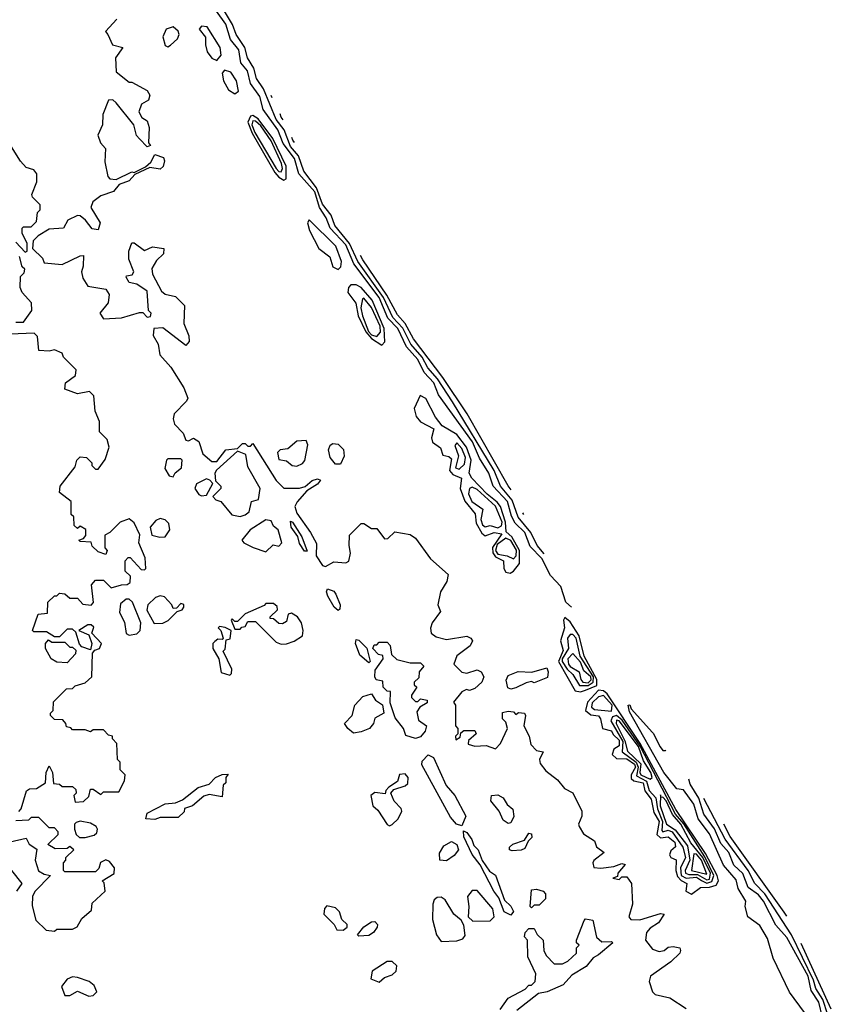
# Model space of a CAD drawing. Extents: x 2889633 to 3052318, y 540750 to 918690.
# Tile 626 of 656: x 2980080 to 2983228, y 851076 to 854892. Entities that reach past the tile are written whole.
import ezdxf

# ---------------------------------------------------------------- set-up
doc = ezdxf.new("R2010")
doc.units = 0

msp = doc.modelspace()

# ---------------------------------------------------------------- linework, layer by layer
at = {"layer": '0CON02XD'}
for points in [[(2982220.2, 852616.1), (2982198, 852635), (2982179.4, 852695.1), (2982138.6, 852738.6), (2982105, 852804), (2982060.3, 852850.3), (2982039.2, 852905), (2982001.5, 852941.5), (2981987.9, 852967.9), (2981972.2, 853025), (2981917.1, 853085), (2981899.2, 853135), (2981862.9, 853192.9), (2981836, 853256), (2981705, 853438.8), (2981686.9, 853485), (2981649.4, 853525), (2981625, 853575.8), (2981580, 853625), (2981546.7, 853695), (2981508.5, 853735), (2981473.8, 853815), (2981376, 853946), (2981345, 854020), (2981284.4, 854085), (2981268.6, 854125), (2981242.5, 854165), (2981225, 854225.7), (2981162.9, 854295), (2981145.6, 854355), (2981102.5, 854412.5), (2981081.1, 854465), (2981024.4, 854544.4), (2981011.4, 854595), (2980976, 854645), (2980964.2, 854694.2), (2980938, 854725), (2980930, 854775), (2980898, 854815), (2980880, 854875), (2980844.2, 854925)], [(2982113.9, 852822.2), (2982086.7, 852855), (2982062.5, 852905), (2982013.8, 852963.8), (2981989.8, 853029.8), (2981944.3, 853085), (2981920.6, 853145), (2981758.8, 853411.2), (2981700.5, 853500.5), (2981662.6, 853542.6), (2981641.1, 853585), (2981596.9, 853635), (2981566.5, 853696.5), (2981528, 853738), (2981491.8, 853815), (2981392.2, 853955), (2981360, 854025), (2981302.2, 854095), (2981288.1, 854135), (2981255, 854178), (2981231.3, 854241.3), (2981181.9, 854305), (2981161.5, 854365), (2981131.2, 854401.2), (2981105.4, 854465.4), (2981075.6, 854505), (2981025.6, 854625), (2980999.4, 854665), (2980988.9, 854705), (2980964.5, 854744.5), (2980953.1, 854785), (2980919.4, 854835), (2980906.1, 854873.9), (2980874.4, 854925)], [(2980457.5, 854895), (2980413, 854847), (2980422.5, 854835), (2980440, 854795), (2980480, 854785), (2980452.5, 854745), (2980455, 854690), (2980505, 854650), (2980515, 854650), (2980575, 854617.5), (2980585, 854600), (2980579.5, 854580.5), (2980552.5, 854565), (2980542.5, 854535), (2980553.6, 854513.6), (2980575, 854500), (2980582.5, 854475), (2980580, 854415), (2980587.5, 854405), (2980575, 854400), (2980545, 854430), (2980534, 854444), (2980523.3, 854485), (2980455, 854570), (2980441.7, 854581.7), (2980425, 854580), (2980403.3, 854525), (2980401.2, 854485), (2980383.8, 854445), (2980393.3, 854415), (2980413, 854393), (2980411.2, 854341.2), (2980422.5, 854285), (2980430, 854275), (2980455, 854272.5), (2980515, 854302.5), (2980525, 854300), (2980568.3, 854321.7), (2980589.3, 854340.7), (2980605, 854370), (2980638.3, 854358.3), (2980642.5, 854345), (2980637, 854323), (2980625, 854312.5), (2980585, 854320), (2980527.5, 854292.5), (2980505, 854267.5), (2980466.2, 854253.8), (2980443.6, 854226.4), (2980395, 854210), (2980364.2, 854185.8), (2980356, 854165), (2980392.5, 854105), (2980385, 854077.5), (2980361.7, 854081.7), (2980335.9, 854115.9), (2980315, 854132.5), (2980305, 854133.3), (2980267.5, 854115), (2980250, 854085), (2980195, 854080), (2980152.5, 854055), (2980132.5, 854035), (2980130, 854005), (2980168.3, 853968.3), (2980175, 853950), (2980245, 853943.8), (2980315, 853977.5), (2980328.3, 853978.3), (2980327, 853937), (2980320, 853915), (2980325, 853890), (2980345, 853860), (2980415, 853847.5), (2980427, 853827), (2980423.3, 853795), (2980391.2, 853755), (2980405, 853733.3), (2980475, 853736.7), (2980545, 853757.5), (2980557.5, 853757.5), (2980575, 853740), (2980588.3, 853741.7), (2980590, 853755), (2980580, 853765), (2980575, 853840), (2980535, 853866.7), (2980505, 853873.3), (2980493.3, 853895), (2980495, 853900), (2980516.7, 853903.3), (2980522.5, 853915), (2980503.6, 853963.6), (2980503.8, 853995), (2980515, 854027.5), (2980525, 854027.5), (2980565, 853997.5), (2980595, 854012.5), (2980640, 854005), (2980637.5, 853985), (2980611.2, 853958.8), (2980592.5, 853927.5), (2980595.8, 853905.8), (2980630.3, 853840.3), (2980645, 853828.8), (2980685, 853820), (2980720, 853785), (2980716.7, 853715), (2980737, 853667), (2980737.5, 853645), (2980725, 853630), (2980635, 853697.5), (2980600, 853695), (2980598.3, 853668.3), (2980617.5, 853635), (2980623.9, 853593.9), (2980666.1, 853546.1), (2980717.5, 853465), (2980732.5, 853425), (2980726.7, 853413.3), (2980680, 853365), (2980676.2, 853345), (2980681.2, 853325), (2980715, 853290), (2980725, 853262.5), (2980735, 853260), (2980755, 853270), (2980775, 853257.5), (2980790, 853210), (2980825, 853180), (2980845, 853180), (2980880, 853225), (2980925, 853230), (2980945, 853250), (2980955, 853250), (2980965, 853240), (2980975, 853240), (2980985, 853250), (2981075, 853106.2), (2981105, 853076.2), (2981165, 853076.7), (2981187, 853083), (2981215, 853106.7), (2981235, 853112.5), (2981247.5, 853107.5), (2981235, 853092.5), (2981193.3, 853066.7), (2981155.9, 853024.1), (2981148, 853005), (2981155, 852980), (2981208.8, 852905), (2981231.7, 852861.7), (2981230, 852815), (2981255, 852776.7), (2981266.4, 852773.6), (2981298.3, 852791.7), (2981345, 852787.5), (2981356.4, 852793.6), (2981363.3, 852825), (2981357.5, 852855), (2981360, 852895), (2981405, 852940), (2981415, 852940), (2981445, 852920), (2981465, 852920), (2981495, 852880), (2981508.3, 852881.7), (2981535, 852907.5), (2981595, 852897.5), (2981615, 852882.5), (2981673.4, 852803.4), (2981741.7, 852741.7), (2981736.7, 852715), (2981712.5, 852675), (2981702.5, 852625), (2981711.7, 852598.3), (2981680, 852555), (2981673.6, 852533.6), (2981676.7, 852515), (2981695, 852500), (2981735, 852490), (2981815, 852502.5), (2981830, 852495), (2981836.7, 852485), (2981827.5, 852465), (2981775, 852426.7), (2981763.8, 852395), (2981795, 852363.3), (2981815, 852360), (2981855, 852372), (2981870, 852365), (2981880, 852345), (2981872.5, 852325), (2981845, 852300), (2981825, 852292.5), (2981813.6, 852296.4), (2981795, 852287.5), (2981763, 852247), (2981770, 852235), (2981770, 852155), (2981780, 852145), (2981780, 852125), (2981770, 852115), (2981771.7, 852101.7), (2981788.3, 852111.7), (2981791.7, 852128.3), (2981803, 852137), (2981845, 852137.5), (2981850, 852125), (2981820.7, 852099.3), (2981820, 852085), (2981845, 852076.7), (2981889.3, 852079.3), (2981925, 852066.7), (2981945, 852087.5), (2981972.5, 852145), (2981965, 852170), (2981953, 852183), (2981953.3, 852206.7), (2981975, 852212.5), (2981995, 852210), (2982005, 852200), (2982015, 852207.5), (2982037.5, 852205), (2982042.5, 852195), (2982036, 852155), (2982056.2, 852115), (2982063, 852083), (2982085, 852060), (2982110, 852055), (2982096.7, 852025), (2982099.3, 852009.3), (2982120.7, 851980.7), (2982165.9, 851945.9), (2982193.1, 851913.1), (2982225.4, 851895.4), (2982260, 851825), (2982260, 851805), (2982247.5, 851775), (2982250, 851765), (2982267, 851737), (2982310, 851710), (2982317, 851687), (2982347.5, 851665), (2982307, 851633), (2982302.5, 851625), (2982307, 851607), (2982333.6, 851603.6), (2982385, 851610), (2982415, 851622.5), (2982428.3, 851618.3), (2982400, 851585), (2982398.3, 851571.7), (2982380, 851565), (2982405, 851560), (2982415, 851570), (2982435, 851570), (2982452.5, 851545), (2982456.7, 851465), (2982442.5, 851415), (2982450, 851405), (2982485, 851404), (2982565, 851428.8), (2982580, 851425), (2982557.7, 851392.3), (2982525, 851371.2), (2982511.2, 851355), (2982507.5, 851325), (2982535, 851290), (2982560.7, 851280.7), (2982580, 851285), (2982595, 851297.5), (2982615, 851300), (2982640, 851295), (2982642.5, 851285), (2982640, 851275), (2982605, 851241.2), (2982526.2, 851185), (2982521.2, 851165), (2982533.8, 851125), (2982545, 851113.8), (2982601.7, 851101.7), (2982665, 851060)], [(2980655, 854787.5), (2980665, 854793.3), (2980692.4, 854817.6), (2980698.9, 854835), (2980695, 854848), (2980675, 854864.2), (2980648, 854855), (2980636.1, 854826.1), (2980645, 854792.5), (2980655, 854787.5)], [(2980845, 854734.2), (2980861.5, 854755), (2980858.5, 854785), (2980807.5, 854865), (2980785, 854867.5), (2980775.8, 854855), (2980801.4, 854825), (2980800.8, 854795), (2980807.9, 854767.9), (2980825, 854742.9), (2980845, 854734.2)], [(2980915, 854604.4), (2980928.9, 854615), (2980921.5, 854655), (2980899.4, 854689.4), (2980875, 854697.1), (2980865.4, 854684.6), (2980870.7, 854655), (2980890.7, 854620.7), (2980915, 854604.4)], [(2981059.6, 854589.3), (2981055.1, 854598.2)], [(2981105, 854270), (2981113.9, 854276.1), (2981113.9, 854325), (2981062.3, 854432.3), (2981005, 854507.9), (2980985, 854520.4), (2980975, 854518.9), (2980965.3, 854495), (2980982, 854452), (2981070.4, 854300.4), (2981085, 854281.9), (2981105, 854270)], [(2981102.3, 854503.7), (2981094.4, 854515), (2981090.3, 854527.9)], [(2981095, 854302.5), (2981100, 854315), (2981096.2, 854335), (2981055, 854423.3), (2981015, 854480.4), (2980995, 854499.1), (2980985, 854500.8), (2980980.4, 854485), (2980991.9, 854455), (2981075, 854315.7), (2981085, 854303.5), (2981095, 854302.5)], [(2981145.8, 854416.9), (2981140, 854425), (2981136, 854436.3)], [(2980065, 854030), (2980101.7, 853991.7), (2980110, 853995), (2980110, 854025), (2980090, 854065), (2980090, 854085), (2980095, 854090), (2980125, 854090), (2980145, 854110), (2980150, 854145), (2980160, 854155), (2980160, 854175), (2980130, 854205), (2980127.5, 854215), (2980146.4, 854263.6), (2980147.5, 854295), (2980135, 854310), (2980105, 854320), (2980083.9, 854343.9), (2980049.3, 854399.3)], [(2981315, 853924), (2981325.7, 853934.3), (2981328.9, 853955), (2981306.7, 854015), (2981203, 854117), (2981196.7, 854105), (2981204.5, 854075), (2981240.7, 854005), (2981283.1, 853973.1), (2981294.7, 853934.7), (2981315, 853924)], [(2980065, 853720), (2980095, 853720), (2980127.5, 853765), (2980126.7, 853795), (2980090, 853835), (2980082.5, 853855), (2980083, 853897), (2980098.3, 853911.7), (2980100, 853925), (2980090, 853935), (2980080, 853975)], [(2981986.1, 853070), (2981975, 853086.2), (2981815.6, 853365), (2981721.9, 853505), (2981608.1, 853655), (2981575, 853714.3), (2981545, 853748), (2981504.7, 853824.7), (2981411.2, 853961.2), (2981402.1, 853978.1)], [(2981485, 853631.2), (2981496.1, 853643.9), (2981493.2, 853695), (2981446.9, 853805), (2981405, 853854.4), (2981385, 853864.5), (2981365, 853864.3), (2981355.5, 853854.5), (2981352.9, 853835), (2981383.8, 853793.8), (2981392.5, 853745), (2981422.5, 853682.5), (2981445, 853656.2), (2981485, 853631.2)], [(2981465, 853664.5), (2981479.1, 853680.9), (2981477.8, 853705), (2981445, 853777.1), (2981415, 853812.5), (2981410, 853810), (2981403.6, 853775), (2981409.5, 853745), (2981433.4, 853683.4), (2981445, 853670.7), (2981465, 853664.5)], [(2980076.7, 851823.3), (2980086.2, 851833.8), (2980107, 851903), (2980118.3, 851911.7), (2980145, 851912.5), (2980180, 851935), (2980182.5, 851975), (2980195, 852000), (2980207.5, 851975), (2980211.7, 851931.7), (2980235, 851930), (2980245, 851920), (2980285, 851920), (2980298.3, 851908.3), (2980300, 851895), (2980290, 851885), (2980295, 851860), (2980328.3, 851861.7), (2980348.3, 851881.7), (2980355, 851910), (2980365, 851910), (2980395, 851890), (2980405, 851900), (2980465, 851900), (2980487, 851943), (2980490, 851965), (2980470, 851985), (2980470, 852015), (2980460, 852025), (2980457, 852087), (2980440, 852105), (2980440, 852115), (2980425, 852120), (2980405, 852140), (2980365, 852140), (2980355, 852132.5), (2980335, 852140), (2980285, 852140), (2980278.3, 852148.3), (2980261.7, 852151.7), (2980260, 852165), (2980248.3, 852178.3), (2980215, 852180), (2980200, 852195), (2980200, 852205), (2980210, 852215), (2980211.7, 852248.3), (2980261.7, 852298.3), (2980285, 852300), (2980295, 852310), (2980335, 852322.5), (2980360, 852345), (2980362.5, 852437.5), (2980371.7, 852448.3), (2980390, 852455), (2980397.5, 852475), (2980360, 852515), (2980367.5, 852537.5), (2980357.5, 852547.5), (2980345, 852547.5), (2980310, 852525), (2980348.3, 852508.3), (2980360, 852475), (2980355, 852450), (2980321.7, 852461.7), (2980312.5, 852472.5), (2980298.3, 852518.3), (2980285, 852530), (2980265, 852530), (2980235, 852500), (2980215, 852500), (2980185, 852520), (2980135, 852520), (2980130, 852525), (2980151.7, 852588.3), (2980188.3, 852591.7), (2980190, 852635), (2980215, 852660), (2980225, 852660), (2980235, 852670), (2980255, 852667.5), (2980275, 852650), (2980305, 852650), (2980325, 852627.5), (2980357, 852623), (2980366.7, 852633.3), (2980358.3, 852701.7), (2980375, 852720), (2980405, 852720), (2980435, 852690), (2980475, 852702.5), (2980497, 852703), (2980508.3, 852711.7), (2980510, 852735), (2980490, 852755), (2980490, 852795), (2980501.7, 852808.3), (2980508.3, 852808.3), (2980551.7, 852761.7), (2980565, 852760), (2980570, 852765), (2980567, 852807), (2980542.5, 852865), (2980546.4, 852896.4), (2980525, 852942.5), (2980505, 852957.5), (2980470, 852945), (2980430, 852905), (2980410, 852895), (2980410, 852845), (2980420, 852835), (2980415, 852820), (2980385, 852830), (2980361.7, 852851.7), (2980357, 852867), (2980315, 852870), (2980310, 852875), (2980328.3, 852881.7), (2980337, 852893), (2980337, 852917), (2980315, 852930), (2980305, 852920), (2980291.7, 852931.7), (2980290, 852965), (2980280, 852975), (2980280, 853025), (2980235, 853060), (2980237.5, 853085), (2980295, 853160), (2980302.5, 853185), (2980315, 853197.5), (2980340, 853195), (2980360, 853175), (2980360, 853165), (2980375, 853150), (2980385, 853150), (2980411.7, 853188.3), (2980427.5, 853235), (2980420, 853265), (2980390, 853295), (2980390, 853335), (2980372.5, 853375), (2980367.5, 853435), (2980351.7, 853451.7), (2980305, 853442.5), (2980255, 853460), (2980257.5, 853485), (2980296.4, 853513.6), (2980300, 853535), (2980250, 853585), (2980245, 853600), (2980215, 853612.5), (2980195, 853607.5), (2980155, 853610), (2980150, 853665), (2980137, 853677), (2980043, 853673)], [(2981982.6, 852747.4), (2981995, 852754.4), (2982019.2, 852785), (2982018.4, 852835), (2981988.5, 852888.5), (2981967.1, 852907.1), (2981964.7, 852945), (2981944.6, 853005), (2981932.6, 853022.6), (2981893.3, 853053.3), (2981833.3, 853115), (2981823.8, 853135), (2981830.9, 853185), (2981812.9, 853235), (2981775, 853284.4), (2981718.1, 853318.1), (2981692.3, 853352.3), (2981655, 853424.2), (2981633.8, 853436.2), (2981609.6, 853385), (2981617.5, 853355), (2981635, 853334.4), (2981686.9, 853306.9), (2981678, 853272), (2981680.9, 853255), (2981712.7, 853232.7), (2981721.2, 853205), (2981745, 853199.2), (2981755, 853190), (2981747.5, 853145), (2981759.8, 853129.8), (2981793.3, 853115), (2981788.6, 853075), (2981806.2, 853026.2), (2981846.6, 852976.6), (2981851.2, 852941.2), (2981872.8, 852902.8), (2981885, 852892.2), (2981920, 852905), (2981949.7, 852899.7), (2981913.5, 852846.5), (2981915.8, 852825.8), (2981925, 852811.1), (2981956, 852795), (2981957.5, 852765), (2981965, 852750.6), (2981982.6, 852747.4)], [(2981155, 853162), (2981177.3, 853172.7), (2981185.8, 853184.2), (2981197.5, 853245), (2981191.7, 853261.7), (2981155, 853258.8), (2981120.7, 853229.3), (2981090, 853225), (2981080, 853215), (2981085, 853187.5), (2981115, 853182.5), (2981137.5, 853165), (2981155, 853162)], [(2981325, 853170), (2981305, 853170), (2981284, 853195), (2981277.5, 853225), (2981285, 853243.3), (2981295, 853250), (2981315, 853247.5), (2981336.2, 853226.2), (2981339.3, 853200.7), (2981325, 853170)], [(2981785, 853150), (2981805, 853170), (2981808.6, 853195), (2981795, 853230), (2981775, 853252.5), (2981767.5, 853242.5), (2981782, 853202), (2981770, 853155), (2981785, 853150)], [(2980935, 852966.7), (2980955, 852973.8), (2980970, 852985), (2980980, 853025), (2981007, 853033), (2981012.5, 853075), (2980965, 853160), (2980957.5, 853207.5), (2980925, 853220), (2980843, 853147), (2980837.5, 853135), (2980840, 853105), (2980860, 853085), (2980860, 853075), (2980830, 853045), (2980841.7, 853031.7), (2980860, 853025), (2980903, 852973), (2980935, 852966.7)], [(2980675, 853120), (2980683.3, 853136.7), (2980707.5, 853155), (2980710, 853185), (2980705, 853190), (2980655, 853190), (2980650, 853185), (2980643, 853153), (2980660, 853125), (2980675, 853120)], [(2980785, 853047.5), (2980805, 853050), (2980830, 853095), (2980818.3, 853108.3), (2980805, 853112.5), (2980766.1, 853093.9), (2980760, 853075), (2980775, 853052.5), (2980785, 853047.5)], [(2981935, 852922.7), (2981949.2, 852930.8), (2981950.9, 852945), (2981925, 853007.1), (2981855, 853071.9), (2981835, 853080), (2981824.4, 853075.6), (2981820.8, 853055), (2981834, 853025), (2981875.8, 852995), (2981868.9, 852955), (2981875, 852934), (2981885, 852926.2), (2981905, 852932), (2981935, 852922.7)], [(2982035.2, 852974.9), (2982031.9, 852981.1)], [(2980623.6, 852886.4), (2980645, 852887.5), (2980663.3, 852915), (2980659.2, 852939.2), (2980644.2, 852954.2), (2980625, 852958.8), (2980608, 852952), (2980586.7, 852925), (2980592.5, 852895), (2980623.6, 852886.4)], [(2981035, 852830), (2981063, 852857), (2981085, 852852.5), (2981097.5, 852865), (2981082.5, 852915), (2981065, 852930), (2981055, 852950), (2981035, 852953.3), (2980974.2, 852915.8), (2980942.5, 852875), (2980950, 852865), (2980986.4, 852846.4), (2981035, 852830)], [(2981195, 852832.5), (2981185, 852832.5), (2981165, 852862.5), (2981159.3, 852889.3), (2981133.8, 852925), (2981130.7, 852949.3), (2981138.8, 852945), (2981175, 852887.5), (2981195, 852832.5)], [(2981995, 852803.3), (2982005.3, 852814.7), (2982006.8, 852836.8), (2981985, 852873.8), (2981965, 852883.2), (2981931.5, 852858.5), (2981925.4, 852835), (2981935, 852820.9), (2981971.2, 852815), (2981995, 852803.3)], [(2981315, 852602.5), (2981300, 852615), (2981275, 852657.5), (2981270, 852675), (2981273.8, 852686.2), (2981298.1, 852678.1), (2981305.9, 852665.9), (2981323.3, 852625), (2981321.7, 852608.3), (2981315, 852602.5)], [(2980505, 852507.5), (2980535, 852512.5), (2980547.5, 852525), (2980550, 852555), (2980517.5, 852635), (2980505, 852646.7), (2980493.6, 852646.4), (2980471.7, 852628.3), (2980467.5, 852595), (2980487, 852557), (2980493.6, 852513.6), (2980505, 852507.5)], [(2980602, 852552), (2980635, 852553.3), (2980656.4, 852563.6), (2980691.7, 852598.3), (2980710, 852605), (2980717.5, 852615), (2980716.4, 852626.4), (2980705, 852630), (2980688.3, 852611.7), (2980675, 852610), (2980670, 852625), (2980642.5, 852655), (2980625, 852660), (2980606.7, 852653.3), (2980577.5, 852625), (2980573.6, 852603.6), (2980602, 852552)], [(2981095, 852472.5), (2981115, 852473.3), (2981145, 852483.3), (2981176.7, 852505), (2981180, 852525), (2981173.8, 852555), (2981158.3, 852578.3), (2981135, 852592.5), (2981121.7, 852588.3), (2981115, 852560), (2981099.3, 852550.7), (2981085, 852552.5), (2981065, 852570), (2981051.7, 852571.7), (2981051.7, 852578.3), (2981080, 852605), (2981078.3, 852618.3), (2981065, 852630), (2981035, 852630), (2981028.3, 852621.7), (2980955, 852590), (2980925, 852560), (2980915, 852560), (2980905, 852570), (2980900, 852565), (2980915, 852530), (2980935, 852530), (2980941.7, 852538.3), (2980955, 852540), (2980965, 852560), (2980995, 852560), (2981075, 852480), (2981095, 852472.5)], [(2982255, 852286.7), (2982275, 852294.4), (2982318.3, 852311.7), (2982318.5, 852335), (2982268.8, 852425), (2982250, 852505), (2982215, 852558.8), (2982194.4, 852575.6), (2982188.8, 852565), (2982192.5, 852535), (2982177.1, 852485), (2982187.5, 852447.5), (2982169.6, 852405), (2982235, 852291.4), (2982255, 852286.7)], [(2980895, 852352.5), (2980901.7, 852358.3), (2980902.5, 852375), (2980870, 852445), (2980877, 852453), (2980881.7, 852488.3), (2980897, 852493), (2980900, 852525), (2980877, 852537), (2980855, 852540), (2980850, 852535), (2980860, 852525), (2980870, 852495), (2980865, 852490), (2980848.3, 852491.7), (2980837, 852483), (2980830, 852475), (2980830, 852455), (2980852.5, 852415), (2980861.7, 852361.7), (2980895, 852352.5)], [(2980265, 852400), (2980225, 852402.5), (2980202.5, 852415), (2980180, 852455), (2980180, 852475), (2980191.7, 852488.3), (2980205, 852480), (2980255, 852480), (2980275, 852460), (2980285, 852460), (2980298.3, 852448.3), (2980297.5, 852435), (2980265, 852400)], [(2981435, 852400), (2981399.3, 852429.3), (2981383.3, 852475), (2981385, 852490), (2981395, 852487.5), (2981426.7, 852456.7), (2981440, 852405), (2981435, 852400)], [(2981615, 852106.7), (2981578, 852118), (2981568.8, 852145), (2981536.1, 852186.1), (2981517.5, 852245), (2981518.3, 852288.3), (2981505, 852290), (2981490, 852305), (2981488.3, 852328.3), (2981463.3, 852333.3), (2981457.5, 852345), (2981458.3, 852371.7), (2981490, 852415), (2981488.3, 852428.3), (2981471.7, 852431.7), (2981450, 852455), (2981455, 852470), (2981465, 852470), (2981475, 852480), (2981505, 852480), (2981517, 852467), (2981521.7, 852431.7), (2981543, 852413), (2981595, 852400), (2981635, 852400), (2981647, 852387), (2981630, 852365), (2981628.3, 852341.7), (2981610, 852325), (2981610, 852315), (2981620, 852305), (2981600, 852275), (2981600, 852265), (2981615, 852250), (2981625, 852250), (2981635, 852260), (2981660, 852255), (2981660, 852245), (2981631.7, 852228.3), (2981620.7, 852209.3), (2981627, 852177), (2981657.5, 852155), (2981652.5, 852135), (2981635, 852113.3), (2981615, 852106.7)], [(2982285, 852311.6), (2982304.7, 852325), (2982305.7, 852345), (2982253.8, 852425), (2982238.5, 852495), (2982225, 852510), (2982215, 852510), (2982204.3, 852495), (2982208.9, 852455), (2982184.6, 852415), (2982184.6, 852405), (2982203.5, 852375), (2982225.7, 852355), (2982251.8, 852311.8), (2982285, 852311.6)], [(2982285, 852322.5), (2982296.6, 852333.4), (2982295.8, 852345.8), (2982268.7, 852368.7), (2982255, 852401.9), (2982225, 852435.8), (2982206, 852415), (2982208.9, 852395), (2982215.7, 852385), (2982250, 852365), (2982256.5, 852335), (2982264.4, 852325), (2982285, 852322.5)], [(2981985, 852297.5), (2981973, 852303), (2981967, 852333), (2981975, 852350), (2982013.6, 852366.4), (2982066.7, 852363.3), (2982125, 852380), (2982130, 852365), (2982127, 852343), (2982075, 852322.5), (2982065, 852327.5), (2982045, 852322.5), (2982005, 852302.5), (2981985, 852297.5)], [(2982685, 851502.9), (2982720.9, 851529.1), (2982755, 851530), (2982781.4, 851538.6), (2982790, 851555), (2982784.7, 851575), (2982740.1, 851660.1), (2982625, 851831.5), (2982487.1, 852087.1), (2982359.2, 852279.2), (2982345, 852291.1), (2982325, 852293.8), (2982282.5, 852247.5), (2982274.6, 852215), (2982295, 852198.1), (2982325, 852194), (2982333.1, 852183.1), (2982340, 852145), (2982375, 852136.7), (2982381.5, 852121.5), (2982405, 852100), (2982405, 852078), (2982383.8, 852065), (2982378.6, 852045), (2982395, 852028.6), (2982435, 852027.1), (2982465, 852007.1), (2982468.2, 851995), (2982452.2, 851965), (2982451.5, 851951.5), (2982462.1, 851942.1), (2982498.1, 851935), (2982504, 851904), (2982528.8, 851871.2), (2982540, 851820), (2982560.4, 851785), (2982551.2, 851735), (2982565, 851721.5), (2982595, 851725.7), (2982620.6, 851705), (2982623.1, 851686.9), (2982605, 851671.4), (2982600, 851655), (2982605.6, 851645.6), (2982626.7, 851636.7), (2982624.6, 851595), (2982631.7, 851571.7), (2982645, 851556.2), (2982668, 851545), (2982663.6, 851515), (2982685, 851502.9)], [(2981375, 852127.5), (2981352.5, 852145), (2981340, 852165), (2981370, 852195), (2981380, 852235), (2981410.7, 852269.3), (2981445, 852280), (2981460, 852255), (2981487, 852237), (2981492.5, 852205), (2981457.5, 852185), (2981452.5, 852165), (2981437.5, 852145), (2981405, 852132.5), (2981375, 852127.5)], [(2982375, 852212), (2982377.6, 852235), (2982345, 852273.3), (2982325, 852268.5), (2982300.5, 852245), (2982298.3, 852228.3), (2982309.3, 852219.3), (2982375, 852212)], [(2983123.3, 851045), (2983065, 851123.8), (2983002.9, 851255), (2982980.7, 851330.7), (2982951.2, 851381.2), (2982904.4, 851415), (2982894, 851455), (2982896.4, 851476.4), (2982866.2, 851525), (2982858.3, 851558.3), (2982810, 851615), (2982755, 851737.5), (2982712, 851795), (2982695, 851852.5), (2982655, 851907.5), (2982628.3, 851911.7), (2982578, 851975), (2982445, 852210), (2982440, 852235), (2982446.4, 852236.4), (2982451.7, 852221.7), (2982534.2, 852129.4), (2982536.5, 852126.5), (2982563.9, 852073.9), (2982575, 852060), (2982585, 852060), (2982586, 852063)], [(2982745, 851545.3), (2982765, 851551.8), (2982772.1, 851575), (2982737.5, 851647.5), (2982655.5, 851775.5), (2982623.7, 851813.7), (2982486.1, 852076.1), (2982417.3, 852177.3), (2982394.3, 852195.7), (2982379.1, 852190.9), (2982373.1, 852175), (2982418.8, 852095), (2982417.1, 852055), (2982471.6, 852015), (2982479, 851995), (2982472.3, 851962.3), (2982511.1, 851941.1), (2982520.9, 851905), (2982546.8, 851876.8), (2982553.6, 851833.6), (2982573.5, 851785), (2982570.3, 851750.3), (2982575, 851744.3), (2982595, 851751.2), (2982610, 851745), (2982652.5, 851685), (2982661.9, 851645), (2982642.5, 851605), (2982645.5, 851575), (2982665, 851564.7), (2982705, 851569.1), (2982725, 851555.5), (2982745, 851545.3)], [(2982525, 851948.6), (2982532.5, 851955), (2982527.4, 851975), (2982500.1, 852020.1), (2982479.5, 852075), (2982405.4, 852175), (2982395, 852177.8), (2982393.8, 852165), (2982427.7, 852097.7), (2982437.1, 852057.1), (2982488.9, 852008.9), (2982485.4, 851975), (2982489.5, 851965), (2982525, 851948.6)], [(2981795, 851767.5), (2981774, 851774), (2981751.7, 851801.7), (2981640, 852005), (2981641.7, 852018.3), (2981665, 852042.5), (2981685, 852032.5), (2981734.1, 851924.1), (2981767.5, 851885), (2981810, 851805), (2981795, 851767.5)], [(2980605, 851792.5), (2980570, 851795), (2980575, 851817.5), (2980645, 851853.3), (2980685, 851857.5), (2980711.7, 851868.3), (2980773, 851917), (2980815, 851930), (2980840, 851955), (2980865, 851967.5), (2980888.3, 851968.3), (2980880, 851955), (2980880, 851935), (2980870, 851925), (2980865, 851880), (2980815, 851890), (2980795, 851882.5), (2980750, 851845), (2980720, 851835), (2980718.3, 851821.7), (2980695, 851800), (2980625, 851800), (2980605, 851792.5)], [(2981515, 851767.5), (2981525, 851772.5), (2981547.5, 851795), (2981562.5, 851825), (2981560, 851835), (2981533, 851863), (2981520, 851895), (2981531.7, 851908.3), (2981575, 851923.3), (2981585, 851932.5), (2981587.5, 851955), (2981575, 851970), (2981553.6, 851966.4), (2981545, 851940), (2981511.7, 851918.3), (2981500, 851905), (2981498.3, 851891.7), (2981457, 851897), (2981442.5, 851885), (2981450, 851845), (2981469.3, 851829.3), (2981505, 851772.5), (2981515, 851767.5)], [(2983193.1, 851025), (2983180, 851085), (2983149.5, 851129.5), (2983138.2, 851185), (2983055.3, 851335.3), (2983013, 851383), (2982965, 851476), (2982945, 851500.8), (2982905, 851528.8), (2982885, 851583.8), (2982850, 851615), (2982830, 851665), (2982798.9, 851698.9), (2982775, 851756), (2982733.1, 851813.1), (2982714.4, 851875), (2982679.8, 851929.8), (2982675.1, 851948.7)], [(2981975, 851777.5), (2981955, 851790), (2981940, 851825), (2981907.5, 851865), (2981910, 851885), (2981935, 851887.5), (2981955, 851876.7), (2981970.7, 851850.7), (2981993, 851833), (2981996.1, 851803.9), (2981985, 851780), (2981975, 851777.5)], [(2982745, 851558.9), (2982755, 851561.2), (2982758.8, 851585), (2982729.5, 851645), (2982682.6, 851702.6), (2982643.8, 851775), (2982611.5, 851811.5), (2982587.1, 851865), (2982575, 851878.6), (2982568.3, 851878.3), (2982565, 851887.5), (2982563.5, 851845), (2982588.5, 851775), (2982622.6, 851752.6), (2982670, 851690), (2982679.3, 851635), (2982661.1, 851595), (2982661.9, 851585), (2982675, 851578.8), (2982709, 851579), (2982745, 851558.9)], [(2983214.4, 851035), (2983195.5, 851095), (2983167.6, 851137.6), (2983159.3, 851169.3), (2983073.1, 851345), (2982970.6, 851505), (2982930.8, 851545), (2982905.6, 851595), (2982816.3, 851716.3), (2982733.1, 851874.2)], [(2980215, 851360), (2980225, 851367.5), (2980285, 851367.5), (2980303, 851377), (2980321.7, 851408.3), (2980358.3, 851441.7), (2980361.7, 851468.3), (2980412.5, 851515), (2980407.5, 851547.5), (2980400, 851555), (2980446.4, 851583.6), (2980447.5, 851605), (2980429.3, 851629.3), (2980415, 851636.7), (2980393.6, 851626.4), (2980387, 851603), (2980375, 851590), (2980255, 851590), (2980250, 851595), (2980250, 851625), (2980260, 851635), (2980260, 851645), (2980290, 851675), (2980275, 851687.5), (2980265, 851680), (2980218.3, 851678.3), (2980190, 851695), (2980230, 851735), (2980230, 851745), (2980215, 851760), (2980195, 851760), (2980155, 851800), (2980125, 851800), (2980115, 851790), (2980065, 851787.5)], [(2980335, 851722.5), (2980368.8, 851731.2), (2980379.3, 851740.7), (2980382.5, 851755), (2980376.7, 851765), (2980355, 851778.8), (2980315, 851786.7), (2980299.3, 851780.7), (2980292.5, 851775), (2980292.5, 851755), (2980300, 851735), (2980313, 851723), (2980335, 851722.5)], [(2983055, 851417.4), (2983045, 851434), (2982836.2, 851726.2), (2982810.5, 851774.9)], [(2980044.1, 851705.9), (2980105, 851720), (2980117, 851697), (2980147, 851677), (2980140, 851635), (2980153, 851593), (2980175, 851580), (2980200, 851575), (2980140, 851515), (2980130, 851495), (2980128.3, 851458.3), (2980143, 851403), (2980183, 851363), (2980215, 851360)], [(2981985, 851421.2), (2981958.8, 851435), (2981938.8, 851488.8), (2981918.8, 851515), (2981866.7, 851616.7), (2981835, 851657.5), (2981803.3, 851725), (2981801.7, 851748.3), (2981815, 851742.5), (2981833.3, 851715), (2981841.7, 851691.7), (2981858, 851675), (2981873.6, 851633.6), (2981902.5, 851592.5), (2981926.2, 851576.2), (2981960, 851480), (2981985, 851456.7), (2981995.9, 851435.9), (2981985, 851421.2)], [(2981990.7, 851670.7), (2981980, 851675), (2981980, 851685), (2981993, 851697), (2982037.5, 851712.5), (2982055, 851740), (2982065, 851737.5), (2982067, 851723), (2982051.7, 851708.3), (2982039.3, 851680.7), (2982025, 851673.3), (2981990.7, 851670.7)], [(2981735, 851632.5), (2981710, 851635), (2981708.3, 851661.7), (2981725, 851690), (2981755, 851707.5), (2981776.2, 851696.2), (2981782.5, 851675), (2981765, 851652.5), (2981735, 851632.5)], [(2982745, 851581.2), (2982725, 851635.5), (2982705, 851657.8), (2982695, 851660), (2982686, 851595), (2982745, 851581.2)], [(2980070, 851515), (2980090, 851545), (2980050, 851595)], [(2981715, 851320), (2981775, 851322.9), (2981799.4, 851330.6), (2981807.5, 851342.5), (2981803.3, 851383.3), (2981792, 851402), (2981764, 851425), (2981730.9, 851480.9), (2981715, 851492), (2981699.7, 851490.3), (2981688.3, 851481.7), (2981682, 851465), (2981681.2, 851405), (2981696.7, 851345), (2981715, 851320)], [(2981838.3, 851398.3), (2981905, 851400), (2981920, 851415), (2981915, 851446.7), (2981855, 851517.5), (2981835, 851517.5), (2981816.4, 851493.6), (2981822.5, 851455), (2981820, 851415), (2981838.3, 851398.3)], [(2982065, 851450), (2982060, 851455), (2982065, 851520), (2982085, 851522.5), (2982110, 851515), (2982120, 851505), (2982120, 851485), (2982095, 851460), (2982075, 851460), (2982065, 851450)], [(2981335, 851363.3), (2981350, 851375), (2981350, 851385), (2981330, 851405), (2981320, 851435), (2981305, 851450), (2981271.7, 851458.3), (2981263, 851447), (2981260, 851425), (2981300, 851385), (2981310, 851365), (2981335, 851363.3)], [(2981395, 851340), (2981390, 851345), (2981415, 851376.2), (2981445, 851396.2), (2981457, 851397), (2981467.5, 851385), (2981466.7, 851375), (2981452.5, 851355), (2981435, 851343.3), (2981395, 851340)], [(2981943.6, 851056.4), (2981975, 851100), (2982040, 851135), (2982055, 851150), (2982065, 851150), (2982080, 851165), (2982082.5, 851195), (2982050.7, 851260.7), (2982050, 851325), (2982038.3, 851338.3), (2982040, 851355), (2982055, 851370), (2982075, 851370), (2982087, 851347), (2982110, 851325), (2982112.5, 851285), (2982122.5, 851265), (2982153, 851233), (2982185, 851233.3), (2982206.1, 851243.9), (2982240, 851275), (2982240, 851295), (2982250, 851305), (2982240, 851315), (2982240, 851325), (2982269.3, 851400.7), (2982275, 851407.5), (2982303, 851403), (2982317, 851337), (2982338.3, 851318.3), (2982375, 851320), (2982380, 851315), (2982325, 851267.5), (2982303.8, 851256.2), (2982276.8, 851223.2), (2982221.2, 851188.8), (2982188.3, 851151.7), (2982126, 851124), (2982092, 851118), (2982008, 851052)], [(2983227.8, 851057.8), (2983111.1, 851312.1)], [(2981475, 851162.5), (2981495, 851180), (2981525, 851190), (2981540, 851205), (2981542.5, 851225), (2981525, 851242.5), (2981505, 851242.5), (2981447.5, 851205), (2981442.5, 851175), (2981475, 851162.5)], [(2980348.3, 851108.3), (2980365, 851110), (2980380, 851125), (2980369.3, 851149.3), (2980350, 851165), (2980305, 851180), (2980285, 851182.5), (2980265, 851173.3), (2980242.5, 851145), (2980255, 851110), (2980275, 851110), (2980305, 851127.5), (2980348.3, 851108.3)]]:
    msp.add_lwpolyline(points, dxfattribs=at)

doc.saveas('drawing.dxf')
